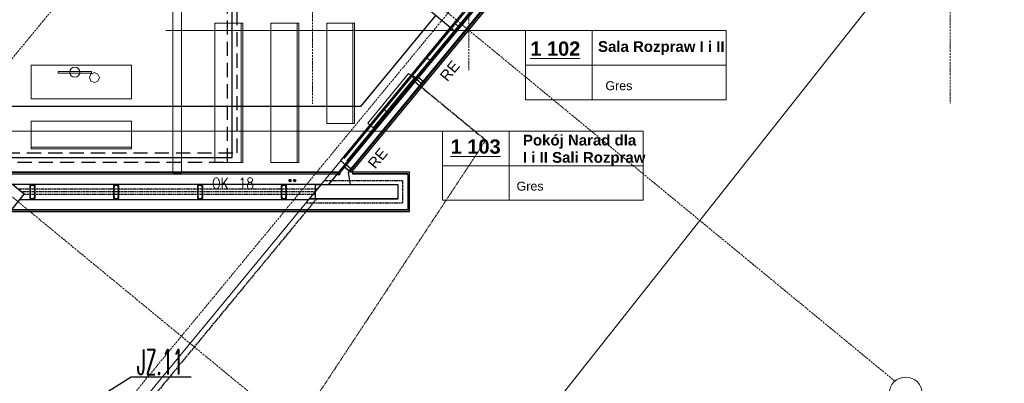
# Model space of a CAD drawing. Header units: millimetres. Extents: x -8642 to 28269, y -6609 to 3701.
# Tile 269 of 285: x 8836 to 10598, y -2618 to -1967. Entities that reach past the tile are written whole.
import ezdxf
from ezdxf.enums import TextEntityAlignment as Align

# ---------------------------------------------------------------- set-up
doc = ezdxf.new("R2010")
doc.units = ezdxf.units.MM
doc.header["$LTSCALE"] = 1000
doc.header["$MEASUREMENT"] = 0
for name, pattern in [('DASHED', [19.05, 12.7, -6.35]), ('rzut 1 pietra$0$ArchiTECH.PC 1. Line Type', [0.004, 0.003, -0.001]), ('rzut 1 pietra$0$ArchiTECH.PC 2. Line Type', [0.0025, 0.0015, -0.001]), ('rzut 1 pietra$0$ArchiTECH.PC 5. Line Type', [0.0053, 0.003, -0.001, 0.0003, -0.001]), ('rzut 1 pietra$0$ArchiTECH.PC Solid Line Type', [0]), ('SUFIT_1 PIETRO$0$ArchiTECH.PC 1. Line Type', [0.004, 0.003, -0.001]), ('SUFIT_1 PIETRO$0$ArchiTECH.PC 2. Line Type', [0.0025, 0.0015, -0.001]), ('SUFIT_1 PIETRO$0$ArchiTECH.PC Solid Line Type', [0])]:
    doc.linetypes.add(name, pattern=pattern)
for name, color, linetype, lineweight in [('2DL_SYM', 7, 'Continuous', 30), ('_Etapy_opis', 7, 'Continuous', 18), ('_Numer_jednostki', 11, 'Continuous', 30), ('IS_ARCH', 254, 'Continuous', 18), ('IS_FREON_GAZ', 254, 'DASHED', 30), ('KLIMA_BEZ_ZMIAN', 254, 'Continuous', 30)]:
    doc.layers.add(name, color=color, linetype=linetype, lineweight=lineweight)
for name, color, linetype in [('IS_WK_KAN_SKROPLINY', 254, 'DASHED'), ('SUFIT_1 PIETRO$0$ELEM KONSTRUKCJI - inwent', 254, 'Continuous'), ('SUFIT_1 PIETRO$0$INWENTARYZACJA', 254, 'Continuous'), ('SUFIT_1 PIETRO$0$Kalka 1', 254, 'Continuous'), ('SUFIT_1 PIETRO$0$TYP SUFITÓW_NOWYCH', 254, 'Continuous')]:
    doc.layers.add(name, color=color, linetype=linetype)
doc.styles.add('CP_ATTR', font='simplex.shx')
doc.styles.add('romans1', font='simplex.shx', dxfattribs={"width": 0.8})
doc.styles.add('rzut 1 pietra$0$ArchiTECHStyle1', font='arial.ttf', dxfattribs={"height": 0.16})
doc.styles.add('rzut 1 pietra$0$ArchiTECHStyle3', font='arialbd.ttf', dxfattribs={"height": 0.192})

msp = doc.modelspace()

# ---------------------------------------------------------------- linework, layer by layer
at = {"layer": '_Etapy_opis', "color": 1}
msp.add_lwpolyline([(6460.5, -2841.2), (7540.5, -1472.1), (7540.5, 604.5), (11528.6, 604.5), (11528.6, -459), (8943.7, -3729.7)], close=True, dxfattribs=at)
at = {"layer": '_Numer_jednostki'}
msp.add_lwpolyline([(9143.1, -2606.9), (9035.6, -2606.9), (8933.1, -2671.3)], dxfattribs=at)
at = {"layer": 'IS_ARCH', "linetype": 'rzut 1 pietra$0$ArchiTECH.PC 5. Line Type'}
for p, q in [((10501.1, 803.4), (10501.1, -2117.3)), ((9360, 773.5), (9360, -2117.3)), ((9640, 773.5), (9640, -2057.3)), ((11029.1, 640.3), (6163.6, -5262.2)), ((11454.1, 291.3), (6873.9, -5265.2)), ((8097.9, -714.6), (10402.2, -2614.1)), ((7732.7, -1385.6), (9925.2, -3192.8))]:
    msp.add_line(p, q, dxfattribs=at)
at = {"layer": 'IS_ARCH', "linetype": 'rzut 1 pietra$0$ArchiTECH.PC Solid Line Type'}
for p, q in [((11289.4, 60), (8343.3, -3514.1)), ((11222.1, -37.3), (9387.9, -2262.6)), ((9866.2, -1686.2), (9409.7, -2240)), ((9874.3, -1692.9), (9425.7, -2237.2)), ((9875.4, -1693.9), (9426.8, -2238.1)), ((9877.8, -1695.8), (9429.1, -2240)), ((9690.1, -1879.6), (9562.9, -2033.9)), ((9688.9, -1885.3), (9569.5, -2030.1)), ((9572.5, -2041.9), (9699.7, -1887.5)), ((9694, -1889.4), (9574.5, -2034.3)), ((9110.5, -1953.3), (9110.5, -2241.3)), ((9125.5, -2241.3), (9125.5, -1953.3)), ((9614.5, -1987.5), (9568.2, -1949.3)), ((9185.5, -2222.7), (9185.5, -1972.7)), ((9185.5, -1972.7), (9235.5, -1972.7)), ((9232.5, -1972.7), (9232.5, -2222.7)), ((9235.5, -1972.7), (9235.5, -2222.7)), ((9285.5, -2222.7), (9285.5, -1972.7)), ((9285.5, -1972.7), (9335.5, -1972.7)), ((9332.5, -1972.7), (9332.5, -2222.7)), ((9335.5, -1972.7), (9335.5, -2222.7)), ((9385.5, -2152.7), (9385.5, -1972.7)), ((9385.5, -1972.7), (9435.5, -1972.7)), ((9432.5, -1972.7), (9432.5, -2152.7)), ((9435.5, -1972.7), (9435.5, -2152.7)), ((9613.8, -1972.2), (9486.6, -2126.5)), ((9623.4, -1980.1), (9613.8, -1972.2)), ((9636.8, -1960.4), (9614.5, -1987.5)), ((9741.4, -1986.1), (9097.9, -1986.1)), ((9614.6, -1987.5), (9406.6, -2240)), ((9612.6, -1977.9), (9493.2, -2122.7)), ((9496.2, -2134.5), (9623.4, -1980.1)), ((9617.7, -1982), (9498.2, -2126.9)), ((9606.1, -1981.5), (9537.4, -2064.8)), ((9603.8, -1988.6), (9544.1, -2061)), ((9547.1, -2072.7), (9615.8, -1989.4)), ((9615.8, -1989.4), (9606.1, -1981.5)), ((9741.4, -1986.1), (10100.2, -1986.1)), ((9741.4, -1986.1), (9741.4, -2110)), ((9860.6, -1986.1), (9860.6, -2110)), ((10100.2, -1986.1), (10100.2, -2110)), ((9609.8, -1993.1), (9549, -2065.1)), ((9562.9, -2033.9), (9572.5, -2041.9)), ((8856.5, -2108.3), (8856.5, -2048.3)), ((8856.5, -2048.3), (9036.5, -2048.3)), ((8964.8, -2059.3), (8904.8, -2059.3)), ((8904.8, -2059.3), (8904.8, -2062.3)), ((8964.8, -2062.3), (8964.8, -2059.3)), ((9036.5, -2048.3), (9036.5, -2108.3)), ((9741.4, -2048), (10100.2, -2048)), ((8904.8, -2062.3), (8964.8, -2062.3)), ((8963.5, -2064.2), (8960.9, -2070.5)), ((8960.9, -2070.5), (8963.5, -2076.8)), ((8969.9, -2061.5), (8963.5, -2064.2)), ((8963.5, -2076.8), (8969.9, -2079.5)), ((8976.2, -2064.2), (8969.9, -2061.5)), ((8969.9, -2079.5), (8976.2, -2076.8)), ((8978.8, -2070.5), (8976.2, -2064.2)), ((8976.2, -2076.8), (8978.8, -2070.5)), ((8978.8, -2070.5), (8978.8, -2070.5)), ((9537.4, -2064.8), (9410.2, -2219.1)), ((9536.2, -2070.5), (9416.9, -2215.3)), ((9419.9, -2227.1), (9547.1, -2072.7)), ((9541.4, -2074.6), (9421.8, -2219.5)), ((9532, -2063.3), (9458.9, -2152.1)), ((9532, -2063.3), (9458.9, -2152.1)), ((9468.9, -2160.3), (9542.1, -2071.6)), ((9468.9, -2160.3), (9542.1, -2071.6)), ((9542.1, -2071.6), (9532, -2063.3)), ((9542.1, -2071.6), (9532, -2063.3)), ((9537.4, -2064.8), (9547.1, -2072.7)), ((9547.1, -2072.7), (9537.4, -2064.8)), ((9549.7, -2070.1), (9546.6, -2074)), ((9546.6, -2074), (9554.7, -2080.7)), ((9549.7, -2070.1), (9557.9, -2076.8)), ((9557.9, -2076.8), (9554.7, -2080.7)), ((9559, -2077.8), (9555.8, -2081.6)), ((9559, -2077.8), (9561.3, -2079.7)), ((9555.8, -2081.6), (9558.1, -2083.5)), ((9561.3, -2079.7), (9558.1, -2083.5)), ((9036.5, -2108.3), (8856.5, -2108.3)), ((9741.4, -2110), (10100.2, -2110)), ((9486.6, -2126.5), (9496.2, -2134.5)), ((9036.5, -2148.3), (8856.5, -2148.3)), ((8856.5, -2148.3), (8856.5, -2198.3)), ((9036.5, -2198.3), (9036.5, -2148.3)), ((9592.9, -2166.2), (8293.6, -2166.2)), ((9435.5, -2152.7), (9385.5, -2152.7)), ((9458.9, -2152.1), (9468.9, -2160.3)), ((9458.9, -2152.1), (9468.9, -2160.3)), ((9592.9, -2166.2), (9951.7, -2166.2)), ((9592.9, -2166.2), (9592.9, -2290.1)), ((9712.2, -2166.2), (9712.2, -2290.1)), ((9951.7, -2166.2), (9951.7, -2290.1)), ((8856.5, -2195.3), (9036.5, -2195.3)), ((8856.5, -2198.3), (9036.5, -2198.3)), ((9410.2, -2219.1), (9419.9, -2227.1)), ((9235.5, -2222.7), (9185.5, -2222.7)), ((9335.5, -2222.7), (9285.5, -2222.7)), ((9419.9, -2227.1), (9408.8, -2240.5)), ((9420.8, -2226.6), (9417.6, -2230.4)), ((9417.6, -2230.4), (9425.7, -2237.1)), ((9420.8, -2226.6), (9428.9, -2233.3)), ((9433, -2229.3), (9423.7, -2240.5)), ((9428.9, -2233.3), (9425.7, -2237.1)), ((9430, -2234.2), (9426.9, -2238.1)), ((9432.3, -2236.1), (9429.2, -2240)), ((9430, -2234.2), (9432.3, -2236.1)), ((9592.9, -2228.2), (9951.7, -2228.2)), ((9408.8, -2240), (8195.6, -2240)), ((8195.6, -2243), (9408.8, -2243)), ((8269.6, -2240), (9407.7, -2240)), ((8272.6, -2243), (9407.7, -2243)), ((8844.1, -2278.9), (8797.3, -2241)), ((9110.5, -2241.3), (9125.5, -2241.3)), ((9403.4, -2244.1), (9408.8, -2244.1)), ((9407.7, -2240), (9407.7, -2243)), ((9408.8, -2243), (9408.8, -2240)), ((9408.8, -2240.5), (9408.8, -2244.1)), ((9423.7, -2240.5), (9427.7, -2262.1)), ((9426.9, -2238.1), (9429.2, -2240)), ((9431.7, -2240), (9431.7, -2243)), ((9533.5, -2240), (9431.7, -2240)), ((9533.5, -2240), (9431.7, -2240)), ((9431.7, -2240), (9431.7, -2243)), ((9431.7, -2243), (9530.5, -2243)), ((9530.5, -2243), (9431.7, -2243)), ((9530.5, -2243), (9530.5, -2307)), ((9533.5, -2310), (9533.5, -2240)), ((8822.8, -2261.5), (9375.8, -2261.5)), ((8854.1, -2263.5), (8854.7, -2263.5)), ((8854.1, -2263.5), (8854.1, -2282.4)), ((8854.7, -2262.5), (8862.7, -2262.5)), ((8854.7, -2262.5), (8854.7, -2287.5)), ((8854.7, -2266.5), (8854.9, -2266.5)), ((8855.6, -2263.6), (8855.2, -2266.2)), ((8856.3, -2263), (8861.1, -2263)), ((8856.5, -2261.5), (8861.5, -2261.5)), ((8856.5, -2261.5), (8856.5, -2262.5)), ((8861.5, -2261.5), (8861.5, -2262.5)), ((8861.8, -2263.6), (8862.1, -2266.2)), ((8862.4, -2266.5), (8862.7, -2266.5)), ((8862.7, -2262.5), (8862.7, -2266.5)), ((8862.7, -2263.5), (8863.3, -2263.5)), ((8862.7, -2264.5), (8862.7, -2282.4)), ((8863.3, -2263.5), (8863.3, -2286.5)), ((9004.1, -2263.5), (9004.7, -2263.5)), ((9004.1, -2263.5), (9004.1, -2282.4)), ((9004.7, -2262.5), (9004.7, -2287.5)), ((9004.7, -2262.5), (9012.7, -2262.5)), ((9004.7, -2266.5), (9004.9, -2266.5)), ((9005.6, -2263.6), (9005.2, -2266.2)), ((9006.3, -2263), (9011.1, -2263)), ((9006.5, -2261.5), (9006.5, -2262.5)), ((9006.5, -2261.5), (9011.5, -2261.5)), ((9011.5, -2261.5), (9011.5, -2262.5)), ((9011.8, -2263.6), (9012.1, -2266.2)), ((9012.4, -2266.5), (9012.7, -2266.5)), ((9012.7, -2262.5), (9012.7, -2266.5)), ((9012.7, -2263.5), (9013.3, -2263.5)), ((9012.7, -2264.5), (9012.7, -2282.4)), ((9013.3, -2263.5), (9013.3, -2286.5)), ((9154.1, -2263.5), (9154.7, -2263.5)), ((9154.1, -2263.5), (9154.1, -2282.4)), ((9154.7, -2262.5), (9162.7, -2262.5)), ((9154.7, -2262.5), (9154.7, -2287.5)), ((9154.7, -2266.5), (9154.9, -2266.5)), ((9155.6, -2263.6), (9155.2, -2266.2)), ((9156.3, -2263), (9161.1, -2263)), ((9156.5, -2261.5), (9161.5, -2261.5)), ((9156.5, -2261.5), (9156.5, -2262.5)), ((9161.5, -2261.5), (9161.5, -2262.5)), ((9161.8, -2263.6), (9162.1, -2266.2)), ((9162.4, -2266.5), (9162.7, -2266.5)), ((9162.7, -2262.5), (9162.7, -2282.4)), ((9162.7, -2263.5), (9163.3, -2263.5)), ((9163.3, -2263.5), (9163.3, -2286.5)), ((9304.1, -2263.5), (9304.7, -2263.5)), ((9304.1, -2263.5), (9304.1, -2282.4)), ((9304.7, -2262.5), (9304.7, -2287.5)), ((9304.7, -2262.5), (9312.7, -2262.5)), ((9304.7, -2266.5), (9304.9, -2266.5)), ((9305.6, -2263.6), (9305.2, -2266.2)), ((9306.3, -2263), (9311.1, -2263)), ((9306.5, -2261.5), (9306.5, -2262.5)), ((9306.5, -2261.5), (9311.5, -2261.5)), ((9311.5, -2261.5), (9311.5, -2262.5)), ((9311.8, -2263.6), (9312.1, -2266.2)), ((9312.4, -2266.5), (9312.7, -2266.5)), ((9312.7, -2262.5), (9312.7, -2282.4)), ((9312.7, -2263.5), (9313.3, -2263.5)), ((9313.3, -2263.5), (9313.3, -2286.5)), ((9375, -2262.5), (9354.4, -2287.5)), ((9375, -2262.5), (9354.4, -2287.5)), ((9513.5, -2262.5), (9364.7, -2262.5)), ((9364.7, -2262.5), (9364.7, -2287.5)), ((9513.5, -2262.5), (9375, -2262.5)), ((9513.5, -2262.5), (9375, -2262.5)), ((9513.5, -2287.5), (9513.5, -2262.5)), ((9513.5, -2287.5), (9513.5, -2262.5)), ((8822.5, -2305.8), (8844.1, -2278.9)), ((8836.3, -2288.5), (9353.3, -2288.5)), ((8854.1, -2282.4), (8854.1, -2286.5)), ((8854.1, -2286.5), (8854.7, -2286.5)), ((8854.7, -2283.5), (8854.9, -2283.5)), ((8854.7, -2287.5), (8862.7, -2287.5)), ((8855.2, -2283.8), (8855.6, -2286.4)), ((8856.3, -2287.1), (8861.1, -2287.1)), ((8856.5, -2287.5), (8856.5, -2288.5)), ((8856.5, -2288.5), (8861.5, -2288.5)), ((8861.5, -2287.5), (8861.5, -2288.5)), ((8862.1, -2283.8), (8861.8, -2286.4)), ((8862.4, -2283.5), (8862.7, -2283.5)), ((8862.7, -2282.4), (8862.7, -2287.5)), ((8863.3, -2286.5), (8862.7, -2286.5)), ((9004.1, -2282.4), (9004.1, -2286.5)), ((9004.1, -2286.5), (9004.7, -2286.5)), ((9004.7, -2283.5), (9004.9, -2283.5)), ((9004.7, -2287.5), (9012.7, -2287.5)), ((9005.2, -2283.8), (9005.6, -2286.4)), ((9006.3, -2287.1), (9011.1, -2287.1)), ((9006.5, -2287.5), (9006.5, -2288.5)), ((9006.5, -2288.5), (9011.5, -2288.5)), ((9011.5, -2287.5), (9011.5, -2288.5)), ((9012.1, -2283.8), (9011.8, -2286.4)), ((9012.4, -2283.5), (9012.7, -2283.5)), ((9012.7, -2282.4), (9012.7, -2287.5)), ((9013.3, -2286.5), (9012.7, -2286.5)), ((9154.1, -2282.4), (9154.1, -2286.5)), ((9154.1, -2286.5), (9154.7, -2286.5)), ((9154.7, -2283.5), (9154.9, -2283.5)), ((9154.7, -2287.5), (9162.7, -2287.5)), ((9155.2, -2283.8), (9155.6, -2286.4)), ((9156.3, -2287.1), (9161.1, -2287.1)), ((9156.5, -2287.5), (9156.5, -2288.5)), ((9156.5, -2288.5), (9161.5, -2288.5)), ((9161.5, -2287.5), (9161.5, -2288.5)), ((9162.1, -2283.8), (9161.8, -2286.4)), ((9162.4, -2283.5), (9162.7, -2283.5)), ((9162.7, -2282.4), (9162.7, -2287.5)), ((9163.3, -2286.5), (9162.7, -2286.5)), ((9304.1, -2282.4), (9304.1, -2286.5)), ((9304.1, -2286.5), (9304.7, -2286.5)), ((9304.7, -2283.5), (9304.9, -2283.5)), ((9304.7, -2287.5), (9312.7, -2287.5)), ((9305.2, -2283.8), (9305.6, -2286.4)), ((9306.3, -2287.1), (9311.1, -2287.1)), ((9306.5, -2287.5), (9306.5, -2288.5)), ((9306.5, -2288.5), (9311.5, -2288.5)), ((9311.5, -2287.5), (9311.5, -2288.5)), ((9312.1, -2283.8), (9311.8, -2286.4)), ((9312.4, -2283.5), (9312.7, -2283.5)), ((9312.7, -2282.4), (9312.7, -2287.5)), ((9313.3, -2286.5), (9312.7, -2286.5)), ((9354.4, -2287.5), (9513.5, -2287.5)), ((9513.5, -2287.5), (9354.4, -2287.5)), ((9364.7, -2287.5), (9513.5, -2287.5)), ((9513.5, -2287.5), (9513.5, -2287.5)), ((9592.9, -2290.1), (9951.7, -2290.1)), ((9530.5, -2307), (8593.6, -2307)), ((9530.5, -2307), (8593.6, -2307)), ((8593.6, -2310), (9533.5, -2310)), ((9533.5, -2310), (8593.6, -2310))]:
    msp.add_line(p, q, dxfattribs=at)
at = {"layer": 'IS_ARCH', "linetype": 'rzut 1 pietra$0$ArchiTECH.PC 1. Line Type'}
for p, q in [((9541.4, -2076.2), (9670.2, -2182.4)), ((9670.2, -2182.4), (8572.6, -3847.3)), ((9406.6, -2240), (8194.7, -2240)), ((9521, -2255), (9381.1, -2255)), ((9521, -2255), (9521, -2295)), ((9368.8, -2270), (8833.1, -2270)), ((9364.7, -2275), (8839.1, -2275)), ((9364.7, -2280), (8843.3, -2280)), ((9367.2, -2287.6), (9046.7, -2676.4)), ((9367.2, -2287.6), (9513.4, -2287.6)), ((9521, -2295), (9348.2, -2295))]:
    msp.add_line(p, q, dxfattribs=at)
at = {"layer": 'IS_ARCH', "linetype": 'rzut 1 pietra$0$ArchiTECH.PC 2. Line Type'}
msp.add_line((9387.3, -2247.5), (9342, -2302.5), dxfattribs=at)
at = {"layer": 'IS_ARCH', "linetype": 'rzut 1 pietra$0$ArchiTECH.PC Solid Line Type'}
for centre, radius in [((8934.8, -2060.8), 8.96), ((10421.5, -2636.5), 29.6)]:
    msp.add_circle(centre, radius, dxfattribs=at)
for centre, radius, start, end in [((8854.9, -2266.2), 0.3, 270, 354.3), ((8856.3, -2263.7), 0.7, 90, 174.3), ((8861.1, -2263.7), 0.7, 5.7, 90), ((8862.4, -2266.2), 0.3, 185.7, 270), ((9004.9, -2266.2), 0.3, 270, 354.3), ((9006.3, -2263.7), 0.7, 90, 174.3), ((9011.1, -2263.7), 0.7, 5.7, 90), ((9012.4, -2266.2), 0.3, 185.7, 270), ((9154.9, -2266.2), 0.3, 270, 354.3), ((9156.3, -2263.7), 0.7, 90, 174.3), ((9161.1, -2263.7), 0.7, 5.7, 90), ((9162.4, -2266.2), 0.3, 185.7, 270), ((9304.9, -2266.2), 0.3, 270, 354.3), ((9306.3, -2263.7), 0.7, 90, 174.3), ((9311.1, -2263.7), 0.7, 5.7, 90), ((9312.4, -2266.2), 0.3, 185.7, 270), ((8854.9, -2283.8), 0.3, 5.7, 90), ((8856.3, -2286.4), 0.7, 185.7, 270), ((8861.1, -2286.4), 0.7, 270, 354.3), ((8862.4, -2283.8), 0.3, 90, 174.3), ((9004.9, -2283.8), 0.3, 5.7, 90), ((9006.3, -2286.4), 0.7, 185.7, 270), ((9011.1, -2286.4), 0.7, 270, 354.3), ((9012.4, -2283.8), 0.3, 90, 174.3), ((9154.9, -2283.8), 0.3, 5.7, 90), ((9156.3, -2286.4), 0.7, 185.7, 270), ((9161.1, -2286.4), 0.7, 270, 354.3), ((9162.4, -2283.8), 0.3, 90, 174.3), ((9304.9, -2283.8), 0.3, 5.7, 90), ((9306.3, -2286.4), 0.7, 185.7, 270), ((9311.1, -2286.4), 0.7, 270, 354.3), ((9312.4, -2283.8), 0.3, 90, 174.3)]:
    msp.add_arc(centre, radius, start, end, dxfattribs=at)
at = {"layer": 'IS_FREON_GAZ', "linetype": 'Continuous', "ltscale": 0.002}
for p, q in [((9216.6, -2213.6), (9216.6, -1946)), ((8383.6, -2213.6), (9216.6, -2213.6))]:
    msp.add_line(p, q, dxfattribs=at)
at = {"layer": 'IS_FREON_GAZ', "ltscale": 0.002}
for p, q in [((9225.1, -2205.1), (9225.1, -1946)), ((8392.1, -2205.1), (9225.1, -2205.1))]:
    msp.add_line(p, q, dxfattribs=at)
at = {"layer": 'IS_WK_KAN_SKROPLINY', "lineweight": 30, "ltscale": 0.002}
for p, q in [((9208.1, -2222.1), (9208.1, -1946)), ((8375.1, -2222.1), (9208.1, -2222.1))]:
    msp.add_line(p, q, dxfattribs=at)
at = {"layer": 'KLIMA_BEZ_ZMIAN', "linetype": 'DASHED', "ltscale": 0.5}
for p, q in [((9317.9, -2254.6), (9319.7, -2252.8)), ((9317.9, -2254.8), (9319.9, -2252.8)), ((9317.9, -2254.9), (9320, -2252.8)), ((9317.9, -2255.1), (9320.2, -2252.8)), ((9317.9, -2254.6), (9319.7, -2252.8)), ((9317.9, -2254.8), (9319.9, -2252.8)), ((9317.9, -2254.9), (9320, -2252.8)), ((9317.9, -2255.1), (9320.2, -2252.8)), ((9318, -2254.3), (9319.5, -2252.9)), ((9318, -2255.2), (9320.4, -2252.9)), ((9318, -2255.4), (9320.5, -2252.9)), ((9318, -2254.3), (9319.5, -2252.9)), ((9318, -2255.2), (9320.4, -2252.9)), ((9318, -2255.4), (9320.5, -2252.9)), ((9318.1, -2255.5), (9320.6, -2252.9)), ((9318.1, -2255.5), (9320.6, -2252.9)), ((9318.1, -2254.1), (9319.2, -2253)), ((9318.1, -2255.6), (9320.8, -2253)), ((9318.1, -2254.1), (9319.2, -2253)), ((9318.1, -2255.6), (9320.8, -2253)), ((9318.2, -2255.8), (9320.9, -2253.1)), ((9318.2, -2255.9), (9321, -2253.1)), ((9318.2, -2255.8), (9320.9, -2253.1)), ((9318.2, -2255.9), (9321, -2253.1)), ((9318.3, -2253.7), (9318.8, -2253.1)), ((9318.3, -2253.7), (9318.8, -2253.1)), ((9318.3, -2256), (9321.1, -2253.2)), ((9318.3, -2256), (9321.1, -2253.2)), ((9318.4, -2256.1), (9321.2, -2253.3)), ((9318.4, -2256.1), (9321.2, -2253.3)), ((9318.5, -2256.2), (9321.3, -2253.3)), ((9318.5, -2256.2), (9321.3, -2253.3)), ((9318.5, -2256.3), (9321.4, -2253.4)), ((9318.5, -2256.3), (9321.4, -2253.4)), ((9318.6, -2256.3), (9321.5, -2253.5)), ((9318.6, -2256.3), (9321.5, -2253.5)), ((9318.7, -2256.4), (9321.5, -2253.6)), ((9318.7, -2256.4), (9321.5, -2253.6)), ((9318.8, -2256.5), (9321.6, -2253.7)), ((9318.8, -2256.5), (9321.6, -2253.7)), ((9319, -2256.6), (9321.7, -2253.8)), ((9319, -2256.6), (9321.7, -2253.8)), ((9319.1, -2256.6), (9321.7, -2254)), ((9319.1, -2256.6), (9321.7, -2254)), ((9319.2, -2256.7), (9321.8, -2254.1)), ((9319.2, -2256.7), (9321.8, -2254.1)), ((9319.3, -2256.7), (9321.8, -2254.2)), ((9319.3, -2256.7), (9321.8, -2254.2)), ((9319.5, -2256.8), (9321.9, -2254.3)), ((9319.5, -2256.8), (9321.9, -2254.3)), ((9319.6, -2256.8), (9321.9, -2254.5)), ((9319.6, -2256.8), (9321.9, -2254.5)), ((9319.8, -2256.8), (9321.9, -2254.7)), ((9319.8, -2256.8), (9321.9, -2254.7)), ((9319.9, -2256.8), (9321.9, -2254.8)), ((9319.9, -2256.8), (9321.9, -2254.8)), ((9320.1, -2256.8), (9321.9, -2255)), ((9320.1, -2256.8), (9321.9, -2255)), ((9320.3, -2256.8), (9321.9, -2255.2)), ((9320.3, -2256.8), (9321.9, -2255.2)), ((9320.6, -2256.7), (9321.8, -2255.5)), ((9320.6, -2256.7), (9321.8, -2255.5)), ((9320.9, -2256.6), (9321.7, -2255.8)), ((9320.9, -2256.6), (9321.7, -2255.8))]:
    msp.add_line(p, q, dxfattribs=at)
at = {"layer": 'KLIMA_BEZ_ZMIAN', "ltscale": 0.05}
for p, q in [((9326.4, -2254.6), (9328.3, -2252.7)), ((9326.4, -2254.7), (9328.5, -2252.7)), ((9326.4, -2254.9), (9328.6, -2252.7)), ((9326.4, -2254.6), (9328.3, -2252.7)), ((9326.4, -2254.7), (9328.5, -2252.7)), ((9326.4, -2254.9), (9328.6, -2252.7)), ((9326.5, -2254.4), (9328.1, -2252.7)), ((9326.5, -2255.1), (9328.8, -2252.7)), ((9326.5, -2254.4), (9328.1, -2252.7)), ((9326.5, -2255.1), (9328.8, -2252.7)), ((9326.5, -2254.1), (9327.9, -2252.8)), ((9326.5, -2255.2), (9328.9, -2252.8)), ((9326.5, -2255.3), (9329.1, -2252.8)), ((9326.5, -2254.1), (9327.9, -2252.8)), ((9326.5, -2255.2), (9328.9, -2252.8)), ((9326.5, -2255.3), (9329.1, -2252.8)), ((9326.6, -2253.8), (9327.6, -2252.9)), ((9326.6, -2255.5), (9329.2, -2252.9)), ((9326.6, -2255.6), (9329.3, -2252.9)), ((9326.6, -2253.8), (9327.6, -2252.9)), ((9326.6, -2255.5), (9329.2, -2252.9)), ((9326.6, -2255.6), (9329.3, -2252.9)), ((9326.7, -2255.7), (9329.4, -2253)), ((9326.7, -2255.7), (9329.4, -2253)), ((9326.8, -2255.8), (9329.5, -2253)), ((9326.8, -2255.8), (9329.5, -2253)), ((9326.8, -2255.9), (9329.6, -2253.1)), ((9326.8, -2255.9), (9329.6, -2253.1)), ((9326.9, -2256), (9329.7, -2253.2)), ((9326.9, -2256), (9329.7, -2253.2)), ((9327, -2256.1), (9329.8, -2253.3)), ((9327, -2256.1), (9329.8, -2253.3)), ((9327.1, -2256.2), (9329.9, -2253.4)), ((9327.1, -2256.2), (9329.9, -2253.4)), ((9327.2, -2256.3), (9330, -2253.5)), ((9327.2, -2256.3), (9330, -2253.5)), ((9327.3, -2256.3), (9330.1, -2253.6)), ((9327.3, -2256.3), (9330.1, -2253.6)), ((9327.4, -2256.4), (9330.1, -2253.7)), ((9327.4, -2256.4), (9330.1, -2253.7)), ((9327.5, -2256.5), (9330.2, -2253.8)), ((9327.5, -2256.5), (9330.2, -2253.8)), ((9327.6, -2256.5), (9330.3, -2253.9)), ((9327.6, -2256.5), (9330.3, -2253.9)), ((9327.8, -2256.6), (9330.3, -2254)), ((9327.8, -2256.6), (9330.3, -2254)), ((9327.9, -2256.6), (9330.4, -2254.2)), ((9327.9, -2256.6), (9330.4, -2254.2)), ((9328, -2256.7), (9330.4, -2254.3)), ((9328, -2256.7), (9330.4, -2254.3)), ((9328.2, -2256.7), (9330.4, -2254.5)), ((9328.2, -2256.7), (9330.4, -2254.5)), ((9328.4, -2256.7), (9330.4, -2254.6)), ((9328.4, -2256.7), (9330.4, -2254.6)), ((9328.5, -2256.7), (9330.4, -2254.8)), ((9328.5, -2256.7), (9330.4, -2254.8)), ((9328.7, -2256.7), (9330.4, -2255)), ((9328.7, -2256.7), (9330.4, -2255)), ((9329, -2256.6), (9330.4, -2255.2)), ((9329, -2256.6), (9330.4, -2255.2)), ((9329.2, -2256.5), (9330.3, -2255.5)), ((9329.2, -2256.5), (9330.3, -2255.5)), ((9329.7, -2256.2), (9330, -2256)), ((9329.7, -2256.2), (9330, -2256))]:
    msp.add_line(p, q, dxfattribs=at)
at = {"layer": 'KLIMA_BEZ_ZMIAN', "ltscale": 0.5}
msp.add_circle((9319.9, -2254.8), 2, dxfattribs=at)
msp.add_circle((9319.9, -2254.8), 2, dxfattribs=at)
at = {"layer": 'KLIMA_BEZ_ZMIAN', "ltscale": 0.05}
msp.add_circle((9328.4, -2254.7), 2, dxfattribs=at)
msp.add_circle((9328.4, -2254.7), 2, dxfattribs=at)
at = {"layer": 'SUFIT_1 PIETRO$0$ELEM KONSTRUKCJI - inwent', "linetype": 'SUFIT_1 PIETRO$0$ArchiTECH.PC Solid Line Type'}
for p, q in [((9614.5, -1987.5), (9568.2, -1949.4)), ((9636.8, -1960.5), (9614.5, -1987.5)), ((8844.1, -2279), (8797.3, -2241.1)), ((9375, -2262.6), (9354.4, -2287.6)), ((9513.5, -2262.6), (9375, -2262.6)), ((9513.5, -2287.6), (9513.5, -2262.6)), ((8822.5, -2305.8), (8844.1, -2279)), ((9354.4, -2287.6), (9513.5, -2287.6)), ((9513.5, -2287.6), (9513.5, -2287.6))]:
    msp.add_line(p, q, dxfattribs=at)
at = {"layer": 'SUFIT_1 PIETRO$0$INWENTARYZACJA', "linetype": 'SUFIT_1 PIETRO$0$ArchiTECH.PC Solid Line Type'}
for p, q in [((9530.5, -2243.1), (9530.5, -2307.1)), ((9533.5, -2310.1), (9533.5, -2240.1))]:
    msp.add_line(p, q, dxfattribs=at)
at = {"layer": 'SUFIT_1 PIETRO$0$Kalka 1', "linetype": 'SUFIT_1 PIETRO$0$ArchiTECH.PC Solid Line Type'}
for p, q in [((11222.1, -37.4), (9387.9, -2262.7)), ((9866.2, -1686.3), (9409.7, -2240.1)), ((9874.3, -1693), (9425.7, -2237.2)), ((9875.4, -1694), (9426.8, -2238.2)), ((9877.8, -1695.9), (9429.1, -2240.1)), ((9614.6, -1987.6), (9406.6, -2240.1)), ((9549.7, -2070.2), (9546.6, -2074.1)), ((9546.6, -2074.1), (9554.7, -2080.8)), ((9549.7, -2070.2), (9557.9, -2076.9)), ((9557.9, -2076.9), (9554.7, -2080.8)), ((9559, -2077.8), (9555.8, -2081.7)), ((9559, -2077.8), (9561.3, -2079.8)), ((9555.8, -2081.7), (9558.1, -2083.6)), ((9561.3, -2079.8), (9558.1, -2083.6)), ((9419.9, -2227.2), (9408.8, -2240.6)), ((9420.8, -2226.7), (9417.6, -2230.5)), ((9417.6, -2230.5), (9425.7, -2237.2)), ((9420.8, -2226.7), (9428.9, -2233.4)), ((9433, -2229.3), (9423.7, -2240.6)), ((9428.9, -2233.4), (9425.7, -2237.2)), ((9430, -2234.3), (9426.9, -2238.2)), ((9432.3, -2236.2), (9429.2, -2240.1)), ((9430, -2234.3), (9432.3, -2236.2)), ((9408.8, -2240.1), (8195.6, -2240.1)), ((8195.6, -2243.1), (9408.8, -2243.1)), ((8269.6, -2240.1), (9407.7, -2240.1)), ((8272.6, -2243.1), (9407.7, -2243.1)), ((9403.4, -2244.2), (9408.8, -2244.2)), ((9407.7, -2240.1), (9407.7, -2243.1)), ((9408.8, -2243.1), (9408.8, -2240.1)), ((9408.8, -2240.6), (9408.8, -2244.2)), ((9423.7, -2240.6), (9427.7, -2262.2)), ((9426.9, -2238.2), (9429.2, -2240.1)), ((9431.7, -2240.1), (9431.7, -2243.1)), ((9533.5, -2240.1), (9431.7, -2240.1)), ((9431.7, -2240.1), (9431.7, -2243.1)), ((9533.5, -2240.1), (9431.7, -2240.1)), ((9431.7, -2243.1), (9530.5, -2243.1)), ((9530.5, -2243.1), (9431.7, -2243.1)), ((8822.8, -2261.6), (9375.8, -2261.6)), ((8854.1, -2263.6), (8854.1, -2282.5)), ((8854.1, -2263.6), (8854.7, -2263.6)), ((8854.7, -2262.6), (8854.7, -2287.6)), ((8854.7, -2262.6), (8862.7, -2262.6)), ((8854.7, -2266.6), (8854.9, -2266.6)), ((8855.6, -2263.7), (8855.2, -2266.3)), ((8856.3, -2263), (8861.1, -2263)), ((8856.5, -2261.6), (8856.5, -2262.6)), ((8856.5, -2261.6), (8861.5, -2261.6)), ((8861.5, -2261.6), (8861.5, -2262.6)), ((8861.8, -2263.7), (8862.1, -2266.3)), ((8862.4, -2266.6), (8862.7, -2266.6)), ((8862.7, -2262.6), (8862.7, -2266.6)), ((8862.7, -2263.6), (8863.3, -2263.6)), ((8862.7, -2264.6), (8862.7, -2282.5)), ((8863.3, -2263.6), (8863.3, -2286.6)), ((9004.1, -2263.6), (9004.1, -2282.5)), ((9004.1, -2263.6), (9004.7, -2263.6)), ((9004.7, -2262.6), (9012.7, -2262.6)), ((9004.7, -2262.6), (9004.7, -2287.6)), ((9004.7, -2266.6), (9004.9, -2266.6)), ((9005.6, -2263.7), (9005.2, -2266.3)), ((9006.3, -2263), (9011.1, -2263)), ((9006.5, -2261.6), (9011.5, -2261.6)), ((9006.5, -2261.6), (9006.5, -2262.6)), ((9011.5, -2261.6), (9011.5, -2262.6)), ((9011.8, -2263.7), (9012.1, -2266.3)), ((9012.4, -2266.6), (9012.7, -2266.6)), ((9012.7, -2262.6), (9012.7, -2266.6)), ((9012.7, -2263.6), (9013.3, -2263.6)), ((9012.7, -2264.6), (9012.7, -2282.5)), ((9013.3, -2263.6), (9013.3, -2286.6)), ((9154.1, -2263.6), (9154.1, -2282.5)), ((9154.1, -2263.6), (9154.7, -2263.6)), ((9154.7, -2262.6), (9154.7, -2287.6)), ((9154.7, -2262.6), (9162.7, -2262.6)), ((9154.7, -2266.6), (9154.9, -2266.6)), ((9155.6, -2263.7), (9155.2, -2266.3)), ((9156.3, -2263), (9161.1, -2263)), ((9156.5, -2261.6), (9156.5, -2262.6)), ((9156.5, -2261.6), (9161.5, -2261.6)), ((9161.5, -2261.6), (9161.5, -2262.6)), ((9161.8, -2263.7), (9162.1, -2266.3)), ((9162.4, -2266.6), (9162.7, -2266.6)), ((9162.7, -2262.6), (9162.7, -2282.5)), ((9162.7, -2263.6), (9163.3, -2263.6)), ((9163.3, -2263.6), (9163.3, -2286.6)), ((9304.1, -2263.6), (9304.1, -2282.5)), ((9304.1, -2263.6), (9304.7, -2263.6)), ((9304.7, -2262.6), (9312.7, -2262.6)), ((9304.7, -2262.6), (9304.7, -2287.6)), ((9304.7, -2266.6), (9304.9, -2266.6)), ((9305.6, -2263.7), (9305.2, -2266.3)), ((9306.3, -2263), (9311.1, -2263)), ((9306.5, -2261.6), (9311.5, -2261.6)), ((9306.5, -2261.6), (9306.5, -2262.6)), ((9311.5, -2261.6), (9311.5, -2262.6)), ((9311.8, -2263.7), (9312.1, -2266.3)), ((9312.4, -2266.6), (9312.7, -2266.6)), ((9312.7, -2262.6), (9312.7, -2282.5)), ((9312.7, -2263.6), (9313.3, -2263.6)), ((9313.3, -2263.6), (9313.3, -2286.6)), ((9375, -2262.6), (9354.4, -2287.6)), ((9513.5, -2262.6), (9364.7, -2262.6)), ((9364.7, -2262.6), (9364.7, -2287.6)), ((9513.5, -2262.6), (9375, -2262.6)), ((9513.5, -2287.6), (9513.5, -2262.6)), ((8836.3, -2288.6), (9353.3, -2288.6)), ((8854.1, -2282.5), (8854.1, -2286.6)), ((8854.1, -2286.6), (8854.7, -2286.6)), ((8854.7, -2283.6), (8854.9, -2283.6)), ((8854.7, -2287.6), (8862.7, -2287.6)), ((8855.2, -2283.9), (8855.6, -2286.5)), ((8856.3, -2287.1), (8861.1, -2287.1)), ((8856.5, -2287.6), (8856.5, -2288.6)), ((8856.5, -2288.6), (8861.5, -2288.6)), ((8861.5, -2287.6), (8861.5, -2288.6)), ((8862.1, -2283.9), (8861.8, -2286.5)), ((8862.4, -2283.6), (8862.7, -2283.6)), ((8862.7, -2282.5), (8862.7, -2287.6)), ((8863.3, -2286.6), (8862.7, -2286.6)), ((9004.1, -2282.5), (9004.1, -2286.6)), ((9004.1, -2286.6), (9004.7, -2286.6)), ((9004.7, -2283.6), (9004.9, -2283.6)), ((9004.7, -2287.6), (9012.7, -2287.6)), ((9005.2, -2283.9), (9005.6, -2286.5)), ((9006.3, -2287.1), (9011.1, -2287.1)), ((9006.5, -2287.6), (9006.5, -2288.6)), ((9006.5, -2288.6), (9011.5, -2288.6)), ((9011.5, -2287.6), (9011.5, -2288.6)), ((9012.1, -2283.9), (9011.8, -2286.5)), ((9012.4, -2283.6), (9012.7, -2283.6)), ((9012.7, -2282.5), (9012.7, -2287.6)), ((9013.3, -2286.6), (9012.7, -2286.6)), ((9154.1, -2282.5), (9154.1, -2286.6)), ((9154.1, -2286.6), (9154.7, -2286.6)), ((9154.7, -2283.6), (9154.9, -2283.6)), ((9154.7, -2287.6), (9162.7, -2287.6)), ((9155.2, -2283.9), (9155.6, -2286.5)), ((9156.3, -2287.1), (9161.1, -2287.1)), ((9156.5, -2287.6), (9156.5, -2288.6)), ((9156.5, -2288.6), (9161.5, -2288.6)), ((9161.5, -2287.6), (9161.5, -2288.6)), ((9162.1, -2283.9), (9161.8, -2286.5)), ((9162.4, -2283.6), (9162.7, -2283.6)), ((9162.7, -2282.5), (9162.7, -2287.6)), ((9163.3, -2286.6), (9162.7, -2286.6)), ((9304.1, -2282.5), (9304.1, -2286.6)), ((9304.1, -2286.6), (9304.7, -2286.6)), ((9304.7, -2283.6), (9304.9, -2283.6)), ((9304.7, -2287.6), (9312.7, -2287.6)), ((9305.2, -2283.9), (9305.6, -2286.5)), ((9306.3, -2287.1), (9311.1, -2287.1)), ((9306.5, -2287.6), (9306.5, -2288.6)), ((9306.5, -2288.6), (9311.5, -2288.6)), ((9311.5, -2287.6), (9311.5, -2288.6)), ((9312.1, -2283.9), (9311.8, -2286.5)), ((9312.4, -2283.6), (9312.7, -2283.6)), ((9312.7, -2282.5), (9312.7, -2287.6)), ((9313.3, -2286.6), (9312.7, -2286.6)), ((9513.5, -2287.6), (9354.4, -2287.6)), ((9364.7, -2287.6), (9513.5, -2287.6)), ((9530.5, -2307.1), (8593.6, -2307.1)), ((9530.5, -2307.1), (8593.6, -2307.1)), ((8593.6, -2310.1), (9533.5, -2310.1)), ((9533.5, -2310.1), (8593.6, -2310.1))]:
    msp.add_line(p, q, dxfattribs=at)
at = {"layer": 'SUFIT_1 PIETRO$0$Kalka 1', "linetype": 'SUFIT_1 PIETRO$0$ArchiTECH.PC 1. Line Type'}
for p, q in [((9541.4, -2076.3), (9670.2, -2182.5)), ((9406.6, -2240.1), (8194.7, -2240.1)), ((9368.8, -2270.1), (8833.1, -2270.1)), ((9521, -2255.1), (9381.1, -2255.1)), ((9521, -2255.1), (9521, -2295.1)), ((9364.7, -2275.1), (8839.1, -2275.1)), ((9364.7, -2280.1), (8843.3, -2280.1)), ((9367.2, -2287.7), (9046.7, -2676.5)), ((9367.2, -2287.7), (9513.4, -2287.7)), ((9521, -2295.1), (9348.2, -2295.1))]:
    msp.add_line(p, q, dxfattribs=at)
at = {"layer": 'SUFIT_1 PIETRO$0$Kalka 1', "linetype": 'SUFIT_1 PIETRO$0$ArchiTECH.PC 2. Line Type'}
msp.add_line((9387.3, -2247.6), (9342, -2302.6), dxfattribs=at)
at = {"layer": 'SUFIT_1 PIETRO$0$TYP SUFITÓW_NOWYCH', "linetype": 'SUFIT_1 PIETRO$0$ArchiTECH.PC Solid Line Type'}
for p, q in [((9580.4, -1959.4), (9446, -2122.5)), ((9446, -2122.5), (8606, -2122.5))]:
    msp.add_line(p, q, dxfattribs=at)

# ---------------------------------------------------------------- texts
at = {"layer": '2DL_SYM', "lineweight": 30, "style": 'CP_ATTR', "width": 0.8, "flags": 12}
msp.add_attdef('OK-18', text='N-1', height=20, dxfattribs=at).set_placement((9217.9, -2259.9), align=Align.MIDDLE)
msp.add_attdef('OK-18', text='N-1', height=20, dxfattribs=at).set_placement((9217.9, -2259.9), align=Align.MIDDLE)
at = {"layer": '_Numer_jednostki', "style": 'romans1', "width": 0.5}
msp.add_text('JZ.11', height=45, rotation=359.9189, dxfattribs=at).set_placement((9046.1, -2602.2))
at = {"layer": 'IS_ARCH'}
for s, height, style, p in [('%%u1 102%%u', 25.6, 'rzut 1 pietra$0$ArchiTECHStyle3', (9749.8, -2039.1)), ('Sala Rozpraw I i II', 19.2, 'rzut 1 pietra$0$ArchiTECHStyle3', (9871, -2030.2)), ('Gres', 16, 'rzut 1 pietra$0$ArchiTECHStyle1', (9884.1, -2097.8)), ('%%u1 103%%u', 25.6, 'rzut 1 pietra$0$ArchiTECHStyle3', (9607.3, -2214.4)), ('Pokój Narad dla ', 19.2, 'rzut 1 pietra$0$ArchiTECHStyle3', (9736.7, -2197.8)), ('I i II Sali Rozpraw', 19.2, 'rzut 1 pietra$0$ArchiTECHStyle3', (9736.7, -2228.7)), ('Gres', 16, 'rzut 1 pietra$0$ArchiTECHStyle1', (9725.2, -2277.6))]:
    msp.add_text(s, height=height, dxfattribs=dict(at, style=style)).set_placement(p, align=Align.BOTTOM_LEFT)
at = {"layer": 'IS_ARCH', "style": 'rzut 1 pietra$0$ArchiTECHStyle1'}
for p in [(9605.8, -2082.5), (9476.8, -2239)]:
    msp.add_text('RE', height=19.2, rotation=50.5, dxfattribs=at).set_placement(p, align=Align.BOTTOM_LEFT)

doc.saveas('drawing.dxf')
